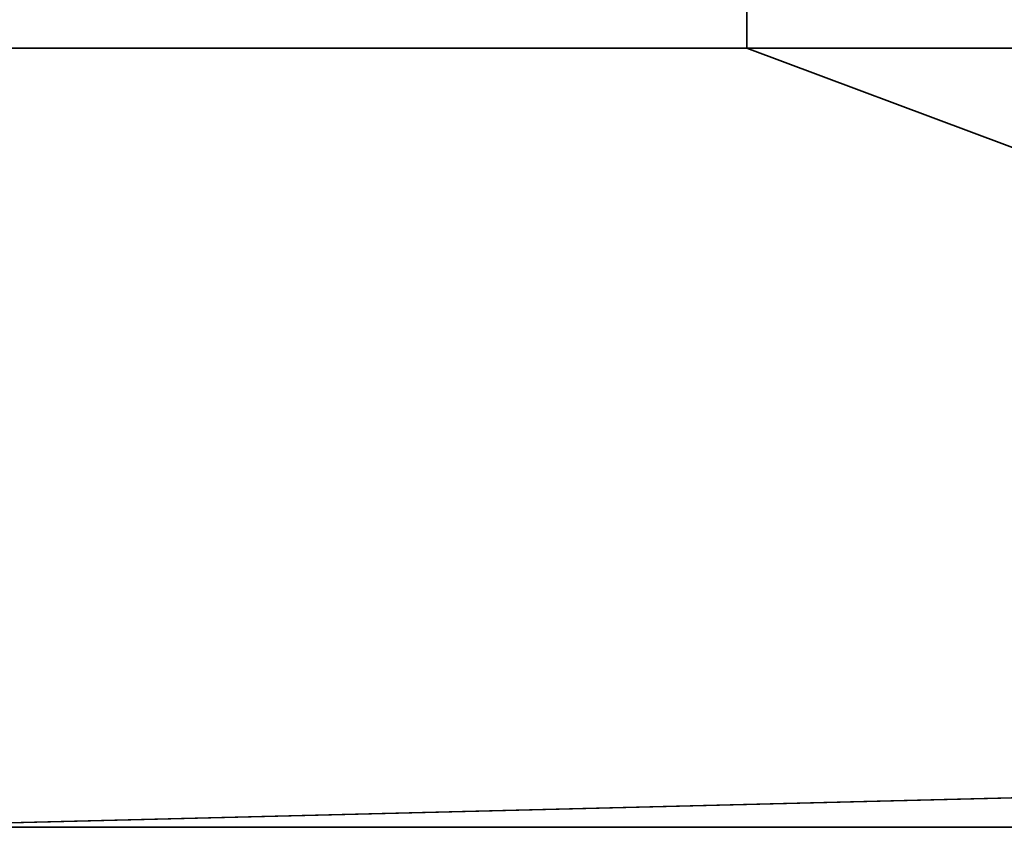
# Model space of a CAD drawing. Header units: millimetres. Extents: x -508 to 6708, y -110 to 248.
# Tile 1028 of 1056: x 2581 to 2595, y -37 to -26. Entities that reach past the tile are written whole.
import ezdxf

# ---------------------------------------------------------------- set-up
doc = ezdxf.new("R2010")
doc.units = ezdxf.units.MM
doc.layers.add('151', color=7, linetype='Continuous', true_color=0xffffff)

# ---------------------------------------------------------------- blocks, each defined once
blk = doc.blocks.new('UG_SURFACE_059')
at = {"layer": '151', "color": 252, "linetype": 'Continuous', "lineweight": 35}
for points in [[(2591, -26, 2017), (2591, 0, 2017), (2591, 0, 2), (2591, -9, 30.5)], [(2591, -26, 2017), (3409, -26, 2017), (3409, 0, 2017), (2591, 0, 2017)], [(2591, -9, 30.5), (2591, -22.5, 30.5), (2591, -26, 2017)], [(2591, -22.5, 30.5), (2591, -22.5), (2591, -26), (2591, -26, 2017)], [(2591, -26), (2591, -22.5), (2618, -22.5), (2618, -36.1)], [(2618, -36.1), (2578, -37.1), (2578, -26), (2591, -26)], [(2578, -26, 2030), (3422, -26, 2030), (3409, -26, 2017), (2591, -26, 2017)], [(2591, -26, 2017), (2591, -26), (2578, -26), (2578, -26, 2030)], [(3422, -39.1, 2030), (3422, -26, 2030), (2578, -26, 2030), (2578, -39.1, 2030)], [(3422, -37.1), (2578, -37.1), (2618, -36.1), (3382, -36.1)], [(2578, -39.1, 2), (2578, -37.1), (3422, -37.1), (3422, -39.1, 2)]]:
    blk.add_3dface(points, dxfattribs=at)

msp = doc.modelspace()

# ---------------------------------------------------------------- linework, layer by layer
at = {"layer": '151', "color": 253, "linetype": 'Continuous', "lineweight": -3}
for p, q in [((2591, 0, 2017), (2591, -26, 2017)), ((2591, -22.5), (2591, -26)), ((2591, -26), (2578, -26)), ((2578, -26, 2030), (3422, -26, 2030)), ((2591, -26), (2591, -26, 2017)), ((2591, -26, 2017), (3409, -26, 2017))]:
    msp.add_line(p, q, dxfattribs=at)

# ---------------------------------------------------------------- block references
msp.add_blockref('UG_SURFACE_059', (0, 0), dxfattribs=at)

doc.saveas('drawing.dxf')
